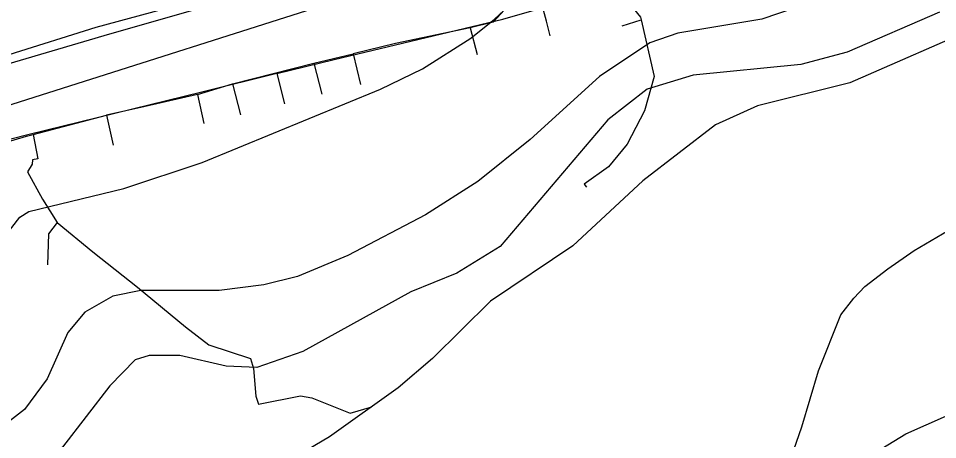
# Model space of a CAD drawing. Extents: x -662620 to -656370, y -1067090 to -1062990.
# Drawn here: x -658904.1 to -658716.3, y -1065093.9 to -1065007.8 of the extents above; entities that cross this region are included whole.
import ezdxf

# ---------------------------------------------------------------- set-up
doc = ezdxf.new("R2010")
doc.units = 0
for name, color, linetype in [('SDELOVACÍ_VEDENÍ_-_PODZEMNÍ', 7, 'Continuous'), ('SILNICE_II__TŘÍDY_A_III__TŘÍDY', 7, 'Continuous'), ('VODNÍ_TOK', 7, 'Continuous'), ('VRSTEVNICE_ZDŮRAZNĚNÁ', 7, 'Continuous'), ('VRSTEVNICE_ZÁKLADNÍ', 7, 'Continuous')]:
    doc.layers.add(name, color=color, linetype=linetype)

msp = doc.modelspace()

# ---------------------------------------------------------------- linework, layer by layer
at = {"layer": 'SDELOVACÍ_VEDENÍ_-_PODZEMNÍ'}
for points in [[(-658906, -1065015.24), (-658888.24, -1065009.61), (-658865.29, -1065003.36), (-658859.67, -1065001.79), (-658838.6, -1064994.18), (-658820.62, -1064986.14), (-658811.96, -1064981.51), (-658797.41, -1064968.44), (-658783.6, -1064954.94), (-658774.3, -1064947.65), (-658768.31, -1064940.82), (-658758.46, -1064930.84), (-658731.38, -1064901.97), (-658722.16, -1064909.63)], [(-658851.31, -1065019.13), (-658839.56, -1065016.25), (-658805.13, -1065007.99), (-658790.63, -1065003.8), (-658775.29, -1065003.7), (-658751.84, -1064995.39), (-658750.5, -1064995.1)], [(-658851.31, -1065019.13), (-658839.56, -1065016.25), (-658805.13, -1065007.99), (-658790.63, -1065003.8), (-658775.29, -1065003.7), (-658751.84, -1064995.39), (-658750.5, -1064995.1)], [(-658798.66, -1064999.38), (-658807.1, -1065008.58), (-658811.78, -1065009.78)], [(-658798.66, -1064999.38), (-658807.1, -1065008.58), (-658811.78, -1065009.78)], [(-658798.66, -1064999.38), (-658807.1, -1065008.58), (-658811.78, -1065009.78)], [(-658798.66, -1064999.38), (-658807.1, -1065008.58), (-658811.78, -1065009.78)], [(-658795.44, -1065011.4), (-658796.16, -1065008.42), (-658798.66, -1064999.38)], [(-658795.44, -1065011.4), (-658796.16, -1065008.42), (-658798.66, -1064999.38)], [(-658782.04, -1065001.33), (-658776.97, -1065007.56), (-658776.85, -1065008.12)], [(-658782.04, -1065001.33), (-658776.97, -1065007.56), (-658776.85, -1065008.12)], [(-658885.41, -1065011.02), (-658866.1, -1065005.45)], [(-658885.41, -1065011.02), (-658866.1, -1065005.45)], [(-658776.85, -1065008.12), (-658774.19, -1065019.7), (-658776.15, -1065026.73), (-658779.69, -1065033.56), (-658783.53, -1065038.18), (-658788.48, -1065041.74), (-658788.04, -1065042.35)], [(-658776.85, -1065008.12), (-658774.19, -1065019.7), (-658776.15, -1065026.73), (-658779.69, -1065033.56), (-658783.53, -1065038.18), (-658788.48, -1065041.74), (-658788.04, -1065042.35)], [(-658780.72, -1065009.36), (-658776.85, -1065008.12)], [(-658780.72, -1065009.36), (-658776.85, -1065008.12)], [(-658811.78, -1065009.78), (-658827.07, -1065012.95), (-658835.72, -1065015.05)], [(-658811.78, -1065009.78), (-658827.07, -1065012.95), (-658835.72, -1065015.05)], [(-658811.78, -1065009.78), (-658827.07, -1065012.95), (-658835.72, -1065015.05)], [(-658811.78, -1065009.78), (-658827.07, -1065012.95), (-658835.72, -1065015.05)], [(-658811.78, -1065009.78), (-658810.39, -1065015.23)], [(-658811.78, -1065009.78), (-658810.39, -1065015.23)], [(-659059.39, -1065041.53), (-659040.25, -1065042.58), (-659023.94, -1065038.24), (-659000.13, -1065033.18), (-658978.48, -1065029.13), (-658968.65, -1065029.33), (-658951.59, -1065029.26), (-658920.23, -1065021.22), (-658916.72, -1065020.17), (-658885.41, -1065011.02)], [(-659059.39, -1065041.53), (-659040.25, -1065042.58), (-659023.94, -1065038.24), (-659000.13, -1065033.18), (-658978.48, -1065029.13), (-658968.65, -1065029.33), (-658951.59, -1065029.26), (-658920.23, -1065021.22), (-658916.72, -1065020.17), (-658885.41, -1065011.02)], [(-658843.74, -1065016.98), (-658835.72, -1065015.05)], [(-658843.74, -1065016.98), (-658835.72, -1065015.05)], [(-658843.74, -1065016.98), (-658835.72, -1065015.05)], [(-658843.74, -1065016.98), (-658835.72, -1065015.05)], [(-658835.72, -1065015.05), (-658834.22, -1065021.33)], [(-658835.72, -1065015.05), (-658834.22, -1065021.33)], [(-658860.39, -1065021.2), (-658843.74, -1065016.98)], [(-658860.39, -1065021.2), (-658843.74, -1065016.98)], [(-658860.39, -1065021.2), (-658843.74, -1065016.98)], [(-658860.39, -1065021.2), (-658843.74, -1065016.98)], [(-658843.74, -1065016.98), (-658842.08, -1065023.3)], [(-658843.74, -1065016.98), (-658842.08, -1065023.3)], [(-658851.31, -1065019.13), (-658866.65, -1065022.91), (-658902.21, -1065031.6), (-658925.79, -1065037.64), (-658942.93, -1065043.39)], [(-658851.31, -1065019.13), (-658866.65, -1065022.91), (-658902.21, -1065031.6), (-658925.79, -1065037.64), (-658942.93, -1065043.39)], [(-658851.31, -1065019.13), (-658849.77, -1065025.27)], [(-658851.31, -1065019.13), (-658849.77, -1065025.27)], [(-658867.54, -1065023.36), (-658860.39, -1065021.2)], [(-658867.54, -1065023.36), (-658860.39, -1065021.2)], [(-658867.54, -1065023.36), (-658860.39, -1065021.2)], [(-658867.54, -1065023.36), (-658860.39, -1065021.2)], [(-658860.39, -1065021.2), (-658858.73, -1065027.56)], [(-658860.39, -1065021.2), (-658858.73, -1065027.56)], [(-658867.54, -1065023.36), (-658878.23, -1065025.83), (-658886.14, -1065027.58)], [(-658867.54, -1065023.36), (-658878.23, -1065025.83), (-658886.14, -1065027.58)], [(-658867.54, -1065023.36), (-658878.23, -1065025.83), (-658886.14, -1065027.58)], [(-658867.54, -1065023.36), (-658878.23, -1065025.83), (-658886.14, -1065027.58)], [(-658867.54, -1065023.36), (-658866.21, -1065029.31)], [(-658867.54, -1065023.36), (-658866.21, -1065029.31)], [(-658901.13, -1065031.54), (-658886.14, -1065027.58)], [(-658901.13, -1065031.54), (-658886.14, -1065027.58)], [(-658901.13, -1065031.54), (-658886.14, -1065027.58)], [(-658901.13, -1065031.54), (-658886.14, -1065027.58)], [(-658886.14, -1065027.58), (-658884.77, -1065033.71)], [(-658886.14, -1065027.58), (-658884.77, -1065033.71)], [(-658908.72, -1065033.76), (-658902.46, -1065031.92), (-658901.13, -1065031.54)], [(-658908.72, -1065033.76), (-658902.46, -1065031.92), (-658901.13, -1065031.54)], [(-658908.72, -1065033.76), (-658902.46, -1065031.92), (-658901.13, -1065031.54)], [(-658908.72, -1065033.76), (-658902.46, -1065031.92), (-658901.13, -1065031.54)], [(-658901.13, -1065031.54), (-658900.18, -1065036.51), (-658901.26, -1065036.73), (-658901.28, -1065037.62), (-658902.26, -1065039.21), (-658899.18, -1065044.8), (-658896.23, -1065049.53)], [(-658901.13, -1065031.54), (-658900.18, -1065036.51), (-658901.26, -1065036.73), (-658901.28, -1065037.62), (-658902.26, -1065039.21), (-658899.18, -1065044.8), (-658896.23, -1065049.53)], [(-658896.23, -1065049.53), (-658897.98, -1065051.85), (-658898.16, -1065058.16)], [(-658896.23, -1065049.53), (-658897.98, -1065051.85), (-658898.16, -1065058.16)], [(-658896.23, -1065049.53), (-658888.92, -1065055.53), (-658879.78, -1065062.74), (-658870, -1065070.83), (-658865.2, -1065074.52), (-658856.66, -1065077.34), (-658856.08, -1065079.39), (-658855.59, -1065085), (-658855.08, -1065086.64), (-658846.48, -1065084.97), (-658844.14, -1065085.37), (-658836.29, -1065088.51), (-658831.89, -1065087.2)], [(-658896.23, -1065049.53), (-658888.92, -1065055.53), (-658879.78, -1065062.74), (-658870, -1065070.83), (-658865.2, -1065074.52), (-658856.66, -1065077.34), (-658856.08, -1065079.39), (-658855.59, -1065085), (-658855.08, -1065086.64), (-658846.48, -1065084.97), (-658844.14, -1065085.37), (-658836.29, -1065088.51), (-658831.89, -1065087.2)], [(-658856.08, -1065079.39), (-658855.59, -1065085)], [(-658856.08, -1065079.39), (-658855.59, -1065085)]]:
    msp.add_lwpolyline(points, dxfattribs=at)
at = {"layer": 'SILNICE_II__TŘÍDY_A_III__TŘÍDY'}
msp.add_lwpolyline([(-659883.02, -1065082.94), (-659720.77, -1065091.61), (-659557.39, -1065100.68), (-659486.58, -1065100.68), (-659384.92, -1065090.7), (-659307.76, -1065078.9), (-659260.28, -1065051.16), (-659227.39, -1065039.38), (-659171.2, -1065045.15), (-659056.18, -1065054.53), (-658923.05, -1065030.97), (-658815.83, -1064996.8), (-658708.47, -1064884.92), (-658668.84, -1064839.24), (-658627.67, -1064793.74), (-658537.53, -1064703.19), (-658510.68, -1064674.03)], dxfattribs=at)
at = {"layer": 'VODNÍ_TOK'}
msp.add_lwpolyline([(-658904.62, -1065157.04), (-658898.89, -1065155.64), (-658871.21, -1065145.35), (-658850.22, -1065141.33), (-658789.14, -1065120.64), (-658781.75, -1065118.2), (-658763.94, -1065111.07), (-658755.17, -1065105.85), (-658749.17, -1065100.89), (-658747, -1065098.24), (-658745.67, -1065095.98), (-658744.02, -1065091.31), (-658740.59, -1065079.87), (-658736.02, -1065068.44), (-658733.36, -1065064.97), (-658731.14, -1065062.6), (-658726.44, -1065059.01), (-658721.06, -1065055.23), (-658714.09, -1065051.2)], dxfattribs=at)
at = {"layer": 'VRSTEVNICE_ZDŮRAZNĚNÁ'}
msp.add_lwpolyline([(-658715.89, -1065006.56), (-658734.76, -1065014.71), (-658744.19, -1065017.28), (-658766.2, -1065019.43), (-658775.64, -1065022.29), (-658783.64, -1065028.57), (-658805.65, -1065054.45), (-658814.52, -1065059.88), (-658823.95, -1065063.74), (-658845.96, -1065075.89), (-658855.39, -1065079.17), (-658861.68, -1065078.89), (-658871.12, -1065076.74), (-658877.41, -1065076.74), (-658880.26, -1065077.6), (-658885.41, -1065082.89), (-658895.13, -1065095.47), (-658900.27, -1065099.33), (-658903.13, -1065100.61), (-658912.57, -1065101.61)], dxfattribs=at)
at = {"layer": 'VRSTEVNICE_ZÁKLADNÍ'}
for points in [[(-658911.85, -1065058.73), (-658903.85, -1065048.44), (-658901.99, -1065047.3), (-658882.55, -1065042.58), (-658866.54, -1065037.29), (-658830.09, -1065022.29), (-658821.52, -1065018.14), (-658811.66, -1065011.85), (-658806.8, -1065007.99), (-658771.35, -1064974.98), (-658750.91, -1064958.54), (-658746.05, -1064953.25), (-658739.05, -1064943.1), (-658734.04, -1064934.53), (-658729.33, -1064924.23), (-658730.04, -1064916.52), (-658732.47, -1064907.94), (-658733.33, -1064902.22), (-658729.04, -1064887.36), (-658728.33, -1064873.35)], [(-658911.85, -1065058.73), (-658903.85, -1065048.44), (-658901.99, -1065047.3), (-658882.55, -1065042.58), (-658866.54, -1065037.29), (-658830.09, -1065022.29), (-658821.52, -1065018.14), (-658811.66, -1065011.85), (-658806.8, -1065007.99), (-658771.35, -1064974.98), (-658750.91, -1064958.54), (-658746.05, -1064953.25), (-658739.05, -1064943.1), (-658734.04, -1064934.53), (-658729.33, -1064924.23), (-658730.04, -1064916.52), (-658732.47, -1064907.94), (-658733.33, -1064902.22), (-658729.04, -1064887.36), (-658728.33, -1064873.35)], [(-658713.46, -1064971.54), (-658718.89, -1064983.41), (-658722.47, -1064988.55), (-658730.04, -1064996.42), (-658736.33, -1065001.13), (-658745.34, -1065005.71), (-658752.2, -1065007.99), (-658769.35, -1065010.85), (-658775.07, -1065012.85), (-658785.36, -1065019.71), (-658799.51, -1065032.58), (-658810.23, -1065041.15), (-658820.95, -1065048.01), (-658836.81, -1065056.3), (-658847.1, -1065060.59), (-658853.96, -1065062.31), (-658863.11, -1065063.45), (-658879.12, -1065063.45), (-658884.84, -1065064.59), (-658890.56, -1065067.88), (-658893.99, -1065072.03), (-658898.27, -1065081.46), (-658902.85, -1065087.75), (-658906.56, -1065090.61)], [(-658713.46, -1064971.54), (-658718.89, -1064983.41), (-658722.47, -1064988.55), (-658730.04, -1064996.42), (-658736.33, -1065001.13), (-658745.34, -1065005.71), (-658752.2, -1065007.99), (-658769.35, -1065010.85), (-658775.07, -1065012.85), (-658785.36, -1065019.71), (-658799.51, -1065032.58), (-658810.23, -1065041.15), (-658820.95, -1065048.01), (-658836.81, -1065056.3), (-658847.1, -1065060.59), (-658853.96, -1065062.31), (-658863.11, -1065063.45), (-658879.12, -1065063.45), (-658884.84, -1065064.59), (-658890.56, -1065067.88), (-658893.99, -1065072.03), (-658898.27, -1065081.46), (-658902.85, -1065087.75), (-658906.56, -1065090.61)], [(-658706.74, -1065008.99), (-658734.19, -1065021), (-658753.05, -1065025.72), (-658761.63, -1065029.58), (-658776.5, -1065041.01), (-658790.79, -1065054.3), (-658807.65, -1065065.59), (-658819.52, -1065077.31), (-658826.52, -1065083.32), (-658840.53, -1065093.32), (-658854.82, -1065101.76), (-658874.83, -1065110.9), (-658884.84, -1065114.62), (-658900.56, -1065118.77), (-658907.71, -1065120.05)], [(-658706.74, -1065008.99), (-658734.19, -1065021), (-658753.05, -1065025.72), (-658761.63, -1065029.58), (-658776.5, -1065041.01), (-658790.79, -1065054.3), (-658807.65, -1065065.59), (-658819.52, -1065077.31), (-658826.52, -1065083.32), (-658840.53, -1065093.32), (-658854.82, -1065101.76), (-658874.83, -1065110.9), (-658884.84, -1065114.62), (-658900.56, -1065118.77), (-658907.71, -1065120.05)], [(-658848.04, -1065153.27), (-658839.39, -1065158.36), (-658832.24, -1065158.93), (-658820.52, -1065156.64), (-658777.5, -1065142.06), (-658768.78, -1065138.06), (-658758.77, -1065131.2), (-658751.91, -1065124.48), (-658740.47, -1065108.33), (-658734.9, -1065101.47), (-658728.9, -1065096.47), (-658722.75, -1065092.75), (-658706.74, -1065085.61)], [(-658848.04, -1065153.27), (-658839.39, -1065158.36), (-658832.24, -1065158.93), (-658820.52, -1065156.64), (-658777.5, -1065142.06), (-658768.78, -1065138.06), (-658758.77, -1065131.2), (-658751.91, -1065124.48), (-658740.47, -1065108.33), (-658734.9, -1065101.47), (-658728.9, -1065096.47), (-658722.75, -1065092.75), (-658706.74, -1065085.61)]]:
    msp.add_lwpolyline(points, dxfattribs=at)

doc.saveas('drawing.dxf')
